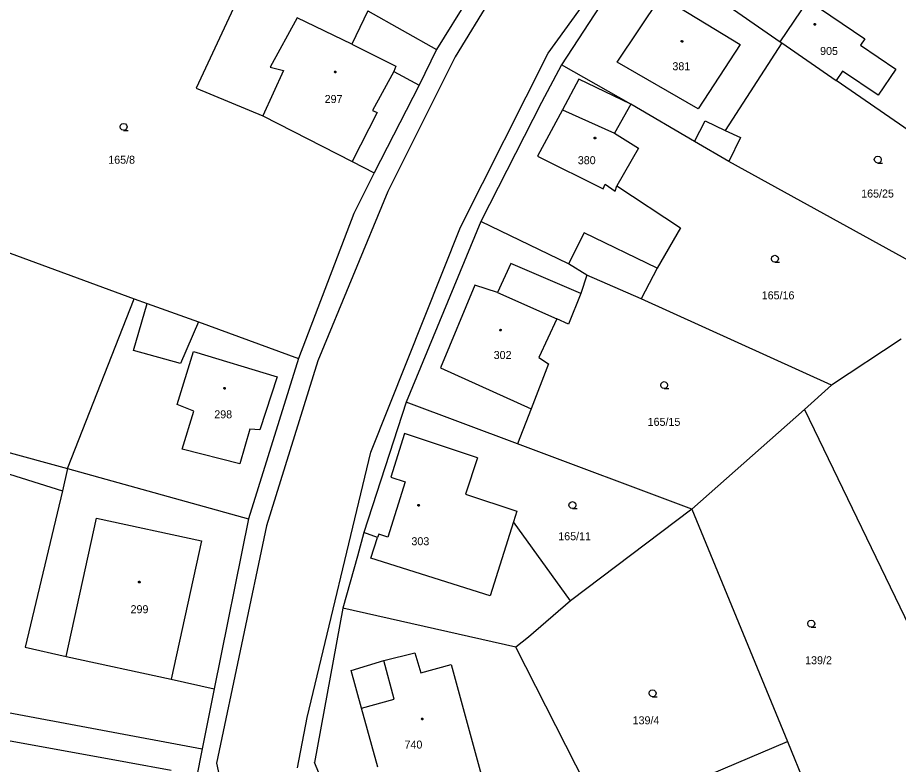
# Model space of a CAD drawing. Extents: x -757994 to -755874, y -1047691 to -1046119.
# Drawn here: x -756710.6 to -756617.1, y -1046807.2 to -1046727.9 of the extents above; entities that cross this region are included whole.
import ezdxf

# ---------------------------------------------------------------- set-up
doc = ezdxf.new("R2010")
doc.units = 0
doc.layers.add('katastrální mapa', color=7, linetype='Continuous')

msp = doc.modelspace()

# ---------------------------------------------------------------- linework, layer by layer
at = {"layer": 'katastrální mapa'}
for p, q in [((-756654.25, -1046731.64), (-756629.84, -1046697.86)), ((-756654.4, -1046716.05), (-756664.13, -1046732.03)), ((-756644.51, -1046720.06), (-756652.84, -1046732.85)), ((-756644.51, -1046720.06), (-756629.62, -1046730.42)), ((-756659.29, -1046720.2), (-756666.12, -1046731.22)), ((-756646.94, -1046732.57), (-756642.25, -1046725.58)), ((-756642.25, -1046725.58), (-756633.87, -1046730.7)), ((-756629.62, -1046730.42), (-756626.64, -1046726.02)), ((-756626.64, -1046726.02), (-756620.62, -1046730.1)), ((-756687.69, -1046726.84), (-756691.62, -1046735.33)), ((-756673.4, -1046727.12), (-756675.1, -1046730.66)), ((-756673.4, -1046727.12), (-756666.12, -1046731.22)), ((-756680.9, -1046727.89), (-756683.79, -1046733.12)), ((-756675.1, -1046730.66), (-756680.9, -1046727.89)), ((-756620.62, -1046730.1), (-756621.1, -1046730.79)), ((-756675.1, -1046730.66), (-756670.44, -1046732.99)), ((-756666.12, -1046731.22), (-756667.96, -1046735.03)), ((-756633.87, -1046730.7), (-756638.34, -1046737.55)), ((-756629.45, -1046730.54), (-756635.44, -1046739.85)), ((-756629.62, -1046730.42), (-756629.45, -1046730.54)), ((-756629.45, -1046730.54), (-756623.66, -1046734.54)), ((-756621.1, -1046730.79), (-756617.34, -1046733.33)), ((-756664.13, -1046732.03), (-756671.27, -1046746.32)), ((-756663.56, -1046750.09), (-756654.25, -1046731.64)), ((-756683.79, -1046733.12), (-756682.37, -1046733.45)), ((-756670.44, -1046732.99), (-756670.63, -1046733.58)), ((-756652.84, -1046732.85), (-756654.97, -1046736.88)), ((-756645.49, -1046737.03), (-756652.84, -1046732.85)), ((-756638.34, -1046737.55), (-756646.94, -1046732.57)), ((-756682.37, -1046733.45), (-756684.56, -1046738.29)), ((-756670.63, -1046733.58), (-756672.9, -1046737.73)), ((-756670.63, -1046733.58), (-756667.96, -1046735.03)), ((-756622.98, -1046733.54), (-756623.66, -1046734.54)), ((-756619.2, -1046736.09), (-756622.98, -1046733.54)), ((-756617.34, -1046733.33), (-756619.2, -1046736.09)), ((-756667.96, -1046735.03), (-756672.72, -1046744.32)), ((-756650.98, -1046734.4), (-756652.73, -1046737.66)), ((-756645.49, -1046737.03), (-756650.98, -1046734.4)), ((-756600.53, -1046750.55), (-756623.66, -1046734.54)), ((-756691.62, -1046735.33), (-756684.56, -1046738.29)), ((-756654.97, -1046736.88), (-756661.41, -1046749.5)), ((-756672.9, -1046737.73), (-756672.43, -1046737.92)), ((-756652.73, -1046737.66), (-756655.37, -1046742.58)), ((-756652.73, -1046737.66), (-756647.21, -1046740.13)), ((-756645.49, -1046737.03), (-756647.21, -1046740.13)), ((-756638.72, -1046741.01), (-756645.49, -1046737.03)), ((-756684.56, -1046738.29), (-756675.08, -1046743.12)), ((-756672.43, -1046737.92), (-756675.08, -1046743.12)), ((-756638.72, -1046741.01), (-756637.59, -1046738.81)), ((-756637.59, -1046738.81), (-756635.44, -1046739.85)), ((-756647.21, -1046740.13), (-756644.65, -1046741.73)), ((-756635.44, -1046739.85), (-756633.84, -1046740.59)), ((-756633.84, -1046740.59), (-756635.08, -1046743.13)), ((-756635.08, -1046743.13), (-756638.72, -1046741.01)), ((-756644.65, -1046741.73), (-756646.95, -1046745.71)), ((-756675.08, -1046743.12), (-756672.72, -1046744.32)), ((-756655.37, -1046742.58), (-756648.4, -1046746.02)), ((-756609.53, -1046757.2), (-756635.08, -1046743.13)), ((-756672.72, -1046744.32), (-756674.9, -1046748.66)), ((-756648.4, -1046746.02), (-756648.21, -1046745.55)), ((-756648.21, -1046745.55), (-756647.15, -1046746.3)), ((-756647.15, -1046746.3), (-756646.95, -1046745.71)), ((-756646.95, -1046745.71), (-756640.21, -1046750.18)), ((-756671.27, -1046746.32), (-756678.71, -1046764.29)), ((-756674.9, -1046748.66), (-756680.78, -1046764.04)), ((-756720.21, -1046749.64), (-756698.22, -1046757.71)), ((-756661.41, -1046749.5), (-756669.33, -1046768.68)), ((-756652.11, -1046754), (-756661.41, -1046749.5)), ((-756673.1, -1046774.01), (-756663.56, -1046750.09)), ((-756650.42, -1046750.71), (-756652.11, -1046754)), ((-756642.68, -1046754.47), (-756650.42, -1046750.71)), ((-756640.21, -1046750.18), (-756642.68, -1046754.47)), ((-756658.23, -1046753.95), (-756659.63, -1046757.06)), ((-756650.78, -1046757.17), (-756658.23, -1046753.95)), ((-756650.14, -1046755.21), (-756652.11, -1046754)), ((-756642.68, -1046754.47), (-756644.36, -1046757.73)), ((-756650.14, -1046755.21), (-756650.78, -1046757.17)), ((-756644.36, -1046757.73), (-756650.14, -1046755.21)), ((-756662.03, -1046756.27), (-756665.7, -1046765.06)), ((-756659.63, -1046757.06), (-756662.03, -1046756.27)), ((-756659.63, -1046757.06), (-756653.32, -1046759.85)), ((-756650.78, -1046757.17), (-756652.11, -1046760.41)), ((-756705.31, -1046775.74), (-756698.22, -1046757.71)), ((-756698.28, -1046763.19), (-756696.85, -1046758.2)), ((-756698.22, -1046757.71), (-756696.85, -1046758.2)), ((-756696.85, -1046758.2), (-756691.4, -1046760.18)), ((-756624.18, -1046766.9), (-756644.36, -1046757.73)), ((-756691.4, -1046760.18), (-756693.31, -1046764.59)), ((-756691.4, -1046760.18), (-756680.78, -1046764.04)), ((-756653.32, -1046759.85), (-756655.25, -1046763.94)), ((-756652.11, -1046760.41), (-756653.32, -1046759.85)), ((-756616.78, -1046762), (-756624.18, -1046766.9)), ((-756693.31, -1046764.59), (-756698.28, -1046763.19)), ((-756693.66, -1046768.93), (-756691.91, -1046763.31)), ((-756691.91, -1046763.31), (-756683.02, -1046765.99)), ((-756680.78, -1046764.04), (-756686.09, -1046781.1)), ((-756655.25, -1046763.94), (-756654.21, -1046764.61)), ((-756678.71, -1046764.29), (-756684.16, -1046781.82)), ((-756654.21, -1046764.61), (-756656.07, -1046769.42)), ((-756665.7, -1046765.06), (-756656.07, -1046769.42)), ((-756683.02, -1046765.99), (-756684.86, -1046771.64)), ((-756624.18, -1046766.9), (-756627.02, -1046769.47)), ((-756669.33, -1046768.68), (-756673.83, -1046782.54)), ((-756657.5, -1046773.12), (-756669.33, -1046768.68)), ((-756691.9, -1046769.64), (-756693.66, -1046768.93)), ((-756693.12, -1046773.69), (-756691.9, -1046769.64)), ((-756656.07, -1046769.42), (-756657.5, -1046773.12)), ((-756627.02, -1046769.47), (-756638.98, -1046780.06)), ((-756627.02, -1046769.47), (-756605.13, -1046814.89)), ((-756685.94, -1046771.57), (-756687.01, -1046775.23)), ((-756684.86, -1046771.64), (-756685.94, -1046771.57)), ((-756669.5, -1046772.03), (-756670.97, -1046776.67)), ((-756661.75, -1046774.61), (-756669.5, -1046772.03)), ((-756638.98, -1046780.06), (-756657.5, -1046773.12)), ((-756712.16, -1046773.87), (-756705.31, -1046775.74)), ((-756687.01, -1046775.23), (-756693.12, -1046773.69)), ((-756679.86, -1046802.19), (-756673.1, -1046774.01)), ((-756661.75, -1046774.61), (-756663.03, -1046778.45)), ((-756712.73, -1046775.96), (-756705.82, -1046778.1)), ((-756705.31, -1046775.74), (-756705.82, -1046778.1)), ((-756705.31, -1046775.74), (-756686.09, -1046781.1)), ((-756669.43, -1046777.14), (-756671.28, -1046783.05)), ((-756670.97, -1046776.67), (-756669.43, -1046777.14)), ((-756705.82, -1046778.1), (-756709.81, -1046794.72)), ((-756663.03, -1046778.45), (-756657.57, -1046780.26)), ((-756657.57, -1046780.26), (-756657.93, -1046781.41)), ((-756638.98, -1046780.06), (-756651.88, -1046789.79)), ((-756638.98, -1046780.06), (-756628.84, -1046804.72)), ((-756705.43, -1046795.72), (-756702.22, -1046781.02)), ((-756702.22, -1046781.02), (-756691.08, -1046783.43)), ((-756686.09, -1046781.1), (-756689.72, -1046799.14)), ((-756657.93, -1046781.41), (-756660.4, -1046789.28)), ((-756651.88, -1046789.79), (-756657.93, -1046781.41)), ((-756684.16, -1046781.82), (-756689.49, -1046807.05)), ((-756673.83, -1046782.54), (-756674.51, -1046785.06)), ((-756672.37, -1046783.07), (-756673.83, -1046782.54)), ((-756672.25, -1046782.72), (-756672.37, -1046783.07)), ((-756671.28, -1046783.05), (-756672.25, -1046782.72)), ((-756691.08, -1046783.43), (-756694.31, -1046798.13)), ((-756673.08, -1046785.25), (-756672.37, -1046783.07)), ((-756674.51, -1046785.06), (-756676.05, -1046790.57)), ((-756660.4, -1046789.28), (-756673.08, -1046785.25)), ((-756651.88, -1046789.79), (-756656.34, -1046793.67)), ((-756676.05, -1046790.57), (-756679.08, -1046806.97)), ((-756657.68, -1046794.72), (-756676.05, -1046790.57)), ((-756656.34, -1046793.67), (-756657.68, -1046794.72)), ((-756709.81, -1046794.72), (-756705.43, -1046795.72)), ((-756648.38, -1046813.02), (-756657.68, -1046794.72)), ((-756705.43, -1046795.72), (-756694.31, -1046798.13)), ((-756671.72, -1046796.15), (-756668.42, -1046795.31)), ((-756668.42, -1046795.31), (-756667.79, -1046797.44)), ((-756675.17, -1046797.19), (-756671.72, -1046796.15)), ((-756670.62, -1046800.24), (-756671.72, -1046796.15)), ((-756667.79, -1046797.44), (-756664.56, -1046796.55)), ((-756664.56, -1046796.55), (-756661.27, -1046808.64)), ((-756674.09, -1046801.2), (-756675.17, -1046797.19)), ((-756732.14, -1046797.84), (-756691, -1046805.51)), ((-756694.31, -1046798.13), (-756689.72, -1046799.14)), ((-756689.72, -1046799.14), (-756691, -1046805.51)), ((-756674.09, -1046801.2), (-756670.62, -1046800.24)), ((-756672.35, -1046807.45), (-756674.09, -1046801.2)), ((-756680.87, -1046807.54), (-756679.86, -1046802.19)), ((-756698.92, -1046806.97), (-756712.9, -1046804.41)), ((-756641.44, -1046810.07), (-756628.84, -1046804.72)), ((-756628.84, -1046804.72), (-756621.72, -1046822.04)), ((-756691, -1046805.51), (-756691.65, -1046808.75)), ((-756694.31, -1046807.82), (-756698.92, -1046806.97)), ((-756689.49, -1046807.05), (-756688.59, -1046811.03)), ((-756672.01, -1046823.82), (-756679.08, -1046806.97))]:
    msp.add_line(p, q, dxfattribs=at)
for points in [[(-756625.93, -1046728.485), (-756625.88, -1046728.495), (-756625.855, -1046728.54), (-756625.845, -1046728.57), (-756625.855, -1046728.615), (-756625.895, -1046728.65), (-756625.93, -1046728.655), (-756625.975, -1046728.64), (-756626.005, -1046728.61), (-756626.015, -1046728.57), (-756626.005, -1046728.525), (-756625.965, -1046728.49)], [(-756640.04, -1046730.285), (-756639.99, -1046730.295), (-756639.965, -1046730.34), (-756639.955, -1046730.37), (-756639.965, -1046730.415), (-756640.005, -1046730.45), (-756640.04, -1046730.455), (-756640.085, -1046730.44), (-756640.115, -1046730.41), (-756640.125, -1046730.37), (-756640.115, -1046730.325), (-756640.075, -1046730.29)], [(-756676.88, -1046733.535), (-756676.83, -1046733.545), (-756676.805, -1046733.59), (-756676.795, -1046733.62), (-756676.805, -1046733.665), (-756676.845, -1046733.7), (-756676.88, -1046733.705), (-756676.925, -1046733.69), (-756676.955, -1046733.66), (-756676.965, -1046733.62), (-756676.955, -1046733.575), (-756676.915, -1046733.54)], [(-756649.28, -1046740.555), (-756649.23, -1046740.565), (-756649.205, -1046740.61), (-756649.195, -1046740.64), (-756649.205, -1046740.685), (-756649.245, -1046740.72), (-756649.28, -1046740.725), (-756649.325, -1046740.71), (-756649.355, -1046740.68), (-756649.365, -1046740.64), (-756649.355, -1046740.595), (-756649.315, -1046740.56)], [(-756659.31, -1046760.955), (-756659.26, -1046760.965), (-756659.235, -1046761.01), (-756659.225, -1046761.04), (-756659.235, -1046761.085), (-756659.275, -1046761.12), (-756659.31, -1046761.125), (-756659.355, -1046761.11), (-756659.385, -1046761.08), (-756659.395, -1046761.04), (-756659.385, -1046760.995), (-756659.345, -1046760.96)], [(-756688.63, -1046767.135), (-756688.58, -1046767.145), (-756688.555, -1046767.19), (-756688.545, -1046767.22), (-756688.555, -1046767.265), (-756688.595, -1046767.3), (-756688.63, -1046767.305), (-756688.675, -1046767.29), (-756688.705, -1046767.26), (-756688.715, -1046767.22), (-756688.705, -1046767.175), (-756688.665, -1046767.14)], [(-756668.02, -1046779.565), (-756667.97, -1046779.575), (-756667.945, -1046779.62), (-756667.935, -1046779.65), (-756667.945, -1046779.695), (-756667.985, -1046779.73), (-756668.02, -1046779.735), (-756668.065, -1046779.72), (-756668.095, -1046779.69), (-756668.105, -1046779.65), (-756668.095, -1046779.605), (-756668.055, -1046779.57)], [(-756697.67, -1046787.715), (-756697.62, -1046787.725), (-756697.595, -1046787.77), (-756697.585, -1046787.8), (-756697.595, -1046787.845), (-756697.635, -1046787.88), (-756697.67, -1046787.885), (-756697.715, -1046787.87), (-756697.745, -1046787.84), (-756697.755, -1046787.8), (-756697.745, -1046787.755), (-756697.705, -1046787.72)], [(-756667.64, -1046802.255), (-756667.59, -1046802.265), (-756667.565, -1046802.31), (-756667.555, -1046802.34), (-756667.565, -1046802.385), (-756667.605, -1046802.42), (-756667.64, -1046802.425), (-756667.685, -1046802.41), (-756667.715, -1046802.38), (-756667.725, -1046802.34), (-756667.715, -1046802.295), (-756667.675, -1046802.26)]]:
    msp.add_lwpolyline(points, close=True, dxfattribs=at)
for points in [[(-756699.34, -1046739.82), (-756699.53, -1046739.77), (-756699.665, -1046739.635), (-756699.715, -1046739.45), (-756699.665, -1046739.265), (-756699.53, -1046739.13), (-756699.345, -1046739.08), (-756699.16, -1046739.13), (-756699.025, -1046739.265), (-756698.975, -1046739.455), (-756699.025, -1046739.645), (-756699.16, -1046739.78), (-756699.35, -1046739.83), (-756698.85, -1046739.83)], [(-756619.24, -1046743.3), (-756619.43, -1046743.25), (-756619.565, -1046743.115), (-756619.615, -1046742.93), (-756619.565, -1046742.745), (-756619.43, -1046742.61), (-756619.245, -1046742.56), (-756619.06, -1046742.61), (-756618.925, -1046742.745), (-756618.875, -1046742.935), (-756618.925, -1046743.125), (-756619.06, -1046743.26), (-756619.25, -1046743.31), (-756618.75, -1046743.31)], [(-756630.17, -1046753.83), (-756630.36, -1046753.78), (-756630.495, -1046753.645), (-756630.545, -1046753.46), (-756630.495, -1046753.275), (-756630.36, -1046753.14), (-756630.175, -1046753.09), (-756629.99, -1046753.14), (-756629.855, -1046753.275), (-756629.805, -1046753.465), (-756629.855, -1046753.655), (-756629.99, -1046753.79), (-756630.18, -1046753.84), (-756629.68, -1046753.84)], [(-756641.93, -1046767.25), (-756642.12, -1046767.2), (-756642.255, -1046767.065), (-756642.305, -1046766.88), (-756642.255, -1046766.695), (-756642.12, -1046766.56), (-756641.935, -1046766.51), (-756641.75, -1046766.56), (-756641.615, -1046766.695), (-756641.565, -1046766.885), (-756641.615, -1046767.075), (-756641.75, -1046767.21), (-756641.94, -1046767.26), (-756641.44, -1046767.26)], [(-756651.67, -1046779.99), (-756651.86, -1046779.94), (-756651.995, -1046779.805), (-756652.045, -1046779.62), (-756651.995, -1046779.435), (-756651.86, -1046779.3), (-756651.675, -1046779.25), (-756651.49, -1046779.3), (-756651.355, -1046779.435), (-756651.305, -1046779.625), (-756651.355, -1046779.815), (-756651.49, -1046779.95), (-756651.68, -1046780), (-756651.18, -1046780)], [(-756626.31, -1046792.59), (-756626.5, -1046792.54), (-756626.635, -1046792.405), (-756626.685, -1046792.22), (-756626.635, -1046792.035), (-756626.5, -1046791.9), (-756626.315, -1046791.85), (-756626.13, -1046791.9), (-756625.995, -1046792.035), (-756625.945, -1046792.225), (-756625.995, -1046792.415), (-756626.13, -1046792.55), (-756626.32, -1046792.6), (-756625.82, -1046792.6)], [(-756643.16, -1046799.98), (-756643.35, -1046799.93), (-756643.485, -1046799.795), (-756643.535, -1046799.61), (-756643.485, -1046799.425), (-756643.35, -1046799.29), (-756643.165, -1046799.24), (-756642.98, -1046799.29), (-756642.845, -1046799.425), (-756642.795, -1046799.615), (-756642.845, -1046799.805), (-756642.98, -1046799.94), (-756643.17, -1046799.99), (-756642.67, -1046799.99)]]:
    msp.add_lwpolyline(points, dxfattribs=at)

# ---------------------------------------------------------------- texts
for s, p in [('905', (-756625.374, -1046731.82)), ('381', (-756641.06, -1046733.44)), ('297', (-756677.994, -1046736.92)), ('165/8', (-756700.976, -1046743.37)), ('380', (-756651.107, -1046743.42)), ('165/25', (-756621.011, -1046746.96)), ('165/16', (-756631.577, -1046757.77)), ('302', (-756660.041, -1046764.11)), ('298', (-756689.714, -1046770.41)), ('165/15', (-756643.69, -1046771.21)), ('165/11', (-756653.183, -1046783.36)), ('303', (-756668.777, -1046783.89)), ('299', (-756698.604, -1046791.11)), ('139/2', (-756626.963, -1046796.53)), ('139/4', (-756645.284, -1046802.91)), ('740', (-756669.511, -1046805.49))]:
    msp.add_text(s, height=0.85, dxfattribs=at).set_placement(p)

doc.saveas('drawing.dxf')
